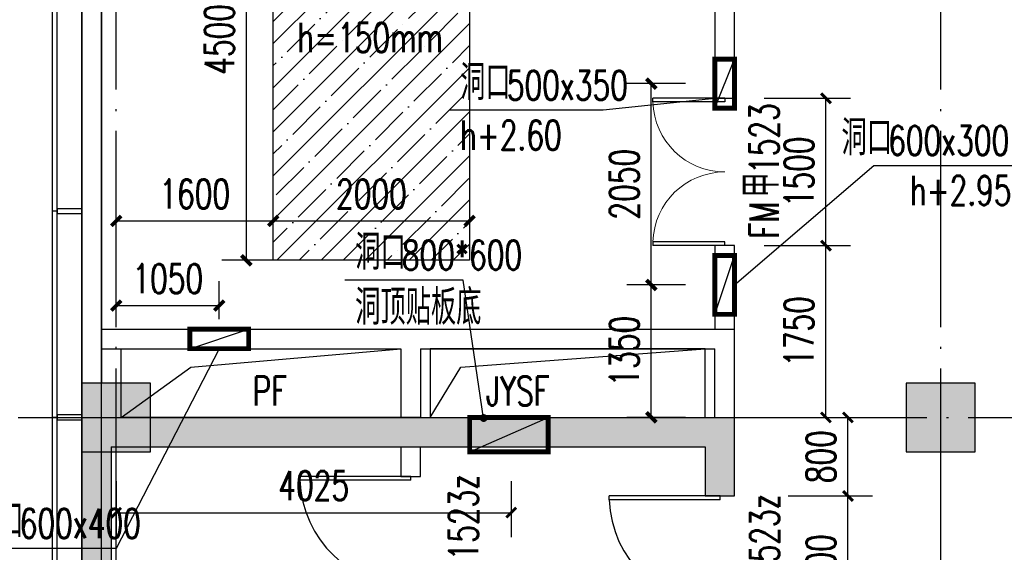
# Model space of a CAD drawing. Extents: x 797781 to 1255204, y 21234 to 1024248.
# Tile 595 of 656: x 895525 to 905556, y 674708 to 680131. Entities that reach past the tile are written whole.
import ezdxf

# ---------------------------------------------------------------- set-up
doc = ezdxf.new("R2010")
doc.units = 0
doc.header["$LTSCALE"] = 1000
doc.header["$MEASUREMENT"] = 0
doc.linetypes.add('230303生产综合楼-平面图_t8$0$DOTE', pattern=[2.42, 2, -0.2, 0.02, -0.2])
for name, color, linetype in [('230303生产综合楼-平面图_t8$0$3T_WOOD', 21, 'Continuous'), ('230303生产综合楼-平面图_t8$0$COLUMN', 40, 'Continuous'), ('230303生产综合楼-平面图_t8$0$CURTWALL', 4, 'Continuous'), ('230303生产综合楼-平面图_t8$0$DIM_LEAD', 3, 'Continuous'), ('230303生产综合楼-平面图_t8$0$DOOR_FIRE', 4, 'Continuous'), ('230303生产综合楼-平面图_t8$0$DOOR_FIRE_TEXT', 7, 'Continuous'), ('230303生产综合楼-平面图_t8$0$DOTE', 1, '230303生产综合楼-平面图_t8$0$DOTE'), ('230303生产综合楼-平面图_t8$0$PUB_DIM', 3, 'Continuous'), ('230303生产综合楼-平面图_t8$0$PUB_HATCH', 8, 'Continuous'), ('230303生产综合楼-平面图_t8$0$PUB_TEXT', 7, 'Continuous'), ('230303生产综合楼-平面图_t8$0$STAIR', 2, 'Continuous'), ('230303生产综合楼-平面图_t8$0$WALL', 40, 'Continuous'), ('230303生产综合楼-平面图_t8$0$条件', 7, 'Continuous'), ('230303生产综合楼-平面图_t8$0$板洞', 6, 'Continuous'), ('230303生产综合楼-平面图_t8$0$水管', 4, 'Continuous'), ('A-暖通提建筑洞口', 1, 'Continuous'), ('DIM_LEAD', 3, 'Continuous'), ('DUCT-新风设备标注', 3, 'Continuous'), ('PUB_DIM', 3, 'Continuous'), ('PUB_HATCH', 8, 'Continuous'), ('PUB_TEXT', 7, 'Continuous')]:
    doc.layers.add(name, color=color, linetype=linetype)
doc.styles.add('230303生产综合楼-平面图_t8$0$_TCH_DIM', font='SIMPLEX', dxfattribs={"bigfont": 'GBCBIG'})
doc.styles.add('230303生产综合楼-平面图_T8$0$_TCH_DIM_T3', font='SIMPLEX', dxfattribs={"width": 0.705882, "bigfont": 'GBCBIG'})
doc.styles.add('230303生产综合楼-平面图_t8$0$_TCH_WINDOW', font='SIMPLEX', dxfattribs={"height": 3.5, "bigfont": 'GBCBIG'})
doc.styles.add('_TCH_DIM', font='SIMPLEX', dxfattribs={"bigfont": 'GBCBIG'})
doc.styles.add('_TCH_DIM_T3', font='SIMPLEX', dxfattribs={"width": 0.705882, "bigfont": 'GBCBIG'})
doc.dimstyles.new('230303生产综合楼-平面图_T8$0$_TCH_ARCH&&100', dxfattribs={"dimtxt": 297.5, "dimasz": 100, "dimexe": 250, "dimexo": 300, "dimgap": 126.25, "dimtad": 1, "dimdec": 0, "dimzin": 0, "dimdsep": 46, "dimtxsty": '230303生产综合楼-平面图_T8$0$_TCH_DIM_T3', "dimblk": '230303生产综合楼-平面图_t8$0$_ArchTick', "dimcen": 0.09, "dimclrt": 7, "dimazin": 2, "dimtfac": 1, "dimtdec": 0, "dimtix": 1, "dimtmove": 2, "dimatfit": 3, "dimfxl": 1, "dimtolj": 1, "dimtzin": 0, "dimarcsym": 0})
doc.dimstyles.new('_TCH_ARCH&&100', dxfattribs={"dimtxt": 297.5, "dimasz": 100, "dimexe": 250, "dimexo": 300, "dimgap": 126.25, "dimtad": 1, "dimdec": 0, "dimzin": 0, "dimdsep": 46, "dimtxsty": '_TCH_DIM_T3', "dimblk": 'ARCHTICK', "dimcen": 0.09, "dimclrt": 7, "dimazin": 2, "dimtfac": 1, "dimtdec": 0, "dimtix": 1, "dimtmove": 2, "dimatfit": 3, "dimfxl": 1, "dimtolj": 1, "dimtzin": 0, "dimarcsym": 0})

# ---------------------------------------------------------------- blocks, each defined once
blk = doc.blocks.new('_ArchTick')
at = {"color": 0, "linetype": 'ByBlock', "const_width": 0.4}
blk.add_lwpolyline([(-0.5, -0.5), (0.5, 0.5)], dxfattribs=at)
blk = doc.blocks.new('*D6589')
at = {"layer": 'Defpoints', "color": 0, "transparency": 16777216}
for p in [(659159, 570018), (658109, 569580), (659159, 569580)]:
    blk.add_point(p, dxfattribs=at)
at = {"layer": 'PUB_DIM', "color": 0, "lineweight": -2, "transparency": 16777216}
for p, q in [((658109, 569880), (658109, 570268)), ((659159, 569880), (659159, 570268)), ((658109, 570018), (659159, 570018))]:
    blk.add_line(p, q, dxfattribs=at)
at = {"layer": 'PUB_DIM', "color": 0, "lineweight": -2, "transparency": 16777216, "xscale": 100, "yscale": 100, "zscale": 100, "rotation": 180}
blk.add_blockref('_ArchTick', (658109, 570018), dxfattribs=at)
at = {"layer": 'PUB_DIM', "color": 0, "lineweight": -2, "transparency": 16777216, "xscale": 100, "yscale": 100, "zscale": 100}
blk.add_blockref('_ArchTick', (659159, 570018), dxfattribs=at)
at = {"layer": 'PUB_DIM', "color": 7, "transparency": 16777216, "insert": (658634, 570293), "char_height": 297.5, "attachment_point": 5, "style": '_TCH_DIM_T3'}
blk.add_mtext('\\A1;1050', dxfattribs=at)
blk = doc.blocks.new('*D6592')
at = {"layer": 'Defpoints', "color": 0, "transparency": 16777216}
for p in [(663561, 570229), (664209, 570229), (664209, 568880)]:
    blk.add_point(p, dxfattribs=at)
at = {"layer": 'PUB_DIM', "color": 0, "lineweight": -2, "transparency": 16777216}
for p, q in [((663909, 570229), (663311, 570229)), ((663561, 568880), (663561, 570229)), ((663909, 568880), (663311, 568880))]:
    blk.add_line(p, q, dxfattribs=at)
at = {"layer": 'PUB_DIM', "color": 0, "lineweight": -2, "transparency": 16777216, "xscale": 100, "yscale": 100, "zscale": 100}
for p, rotation in [((663561, 570229), 90), ((663561, 568880), 270)]:
    blk.add_blockref('_ArchTick', p, dxfattribs=dict(at, rotation=rotation))
at = {"layer": 'PUB_DIM', "color": 7, "transparency": 16777216, "insert": (663286, 569554), "char_height": 297.5, "attachment_point": 5, "rotation": 90, "style": '_TCH_DIM_T3'}
blk.add_mtext('\\A1;1350', dxfattribs=at)
blk = doc.blocks.new('*D6593')
at = {"layer": 'Defpoints', "color": 0, "transparency": 16777216}
for p in [(663561, 572279), (664209, 572279), (664209, 570229)]:
    blk.add_point(p, dxfattribs=at)
at = {"layer": 'PUB_DIM', "color": 0, "lineweight": -2, "transparency": 16777216}
for p, q in [((663909, 572279), (663311, 572279)), ((663561, 570229), (663561, 572279)), ((663909, 570229), (663311, 570229))]:
    blk.add_line(p, q, dxfattribs=at)
at = {"layer": 'PUB_DIM', "color": 0, "lineweight": -2, "transparency": 16777216, "xscale": 100, "yscale": 100, "zscale": 100}
for p, rotation in [((663561, 572279), 90), ((663561, 570229), 270)]:
    blk.add_blockref('_ArchTick', p, dxfattribs=dict(at, rotation=rotation))
at = {"layer": 'PUB_DIM', "color": 7, "transparency": 16777216, "insert": (663286, 571254), "char_height": 297.5, "attachment_point": 5, "rotation": 90, "style": '_TCH_DIM_T3'}
blk.add_mtext('\\A1;2050', dxfattribs=at)
blk = doc.blocks.new('230303生产综合楼-平面图_t8$0$6WLGJ')
at = {"layer": '230303生产综合楼-平面图_t8$0$3T_WOOD'}
for points in [[(1012941, 380487), (1012891, 380487)], [(1012941, 378387), (1012891, 378387)], [(1012941, 378387), (1012891, 378387)]]:
    blk.add_lwpolyline(points, dxfattribs=at)
for points in [[(1012941, 380512), (1012941, 380462), (1013191, 380462), (1013191, 380512)], [(1012941, 378412), (1012941, 378362), (1013191, 378362), (1013191, 378412)]]:
    blk.add_lwpolyline(points, close=True, dxfattribs=at)
blk = doc.blocks.new('230303生产综合楼-平面图_t8$0$$DorLib2D$00000225')
at = {"color": 0}
for p, q in [((0.475, -0.0014), (0.475, 0.7521)), ((0.475, 0.7521), (0.5, 0.7521)), ((0.5, -0.0014), (0.5, 0.7521)), ((-0.5, 0), (-0.5, 0.252)), ((-0.475, 0.252), (-0.5, 0.252)), ((-0.475, 0), (-0.475, 0.252)), ((-0.475, 0), (-0.5, 0)), ((0.475, -0.0014), (0.5, -0.0014))]:
    blk.add_line(p, q, dxfattribs=at)
for centre, radius, start, end in [((0.5046, -0.0019), 0.7546, 92.24927, 179.72377), ((-0.5008, 0.0026), 0.2508, 359.78987, 84.09744)]:
    blk.add_arc(centre, radius, start, end, dxfattribs=at)
blk = doc.blocks.new('230303生产综合楼-平面图_t8$0$_ArchTick')
at = {"color": 0, "linetype": 'ByBlock', "const_width": 0.3}
blk.add_lwpolyline([(-0.5, -0.5), (0.5, 0.5)], dxfattribs=at)
blk = doc.blocks.new('*D6264')
at = {"layer": '230303生产综合楼-平面图_t8$0$PUB_DIM', "color": 0, "lineweight": -2, "transparency": 16777216}
for p, q in [((729893, 280068), (730754, 280068)), ((730504, 278568), (730504, 280068)), ((729893, 278568), (730754, 278568))]:
    blk.add_line(p, q, dxfattribs=at)
at = {"layer": 'Defpoints', "color": 0, "transparency": 16777216}
for p in [(729593, 280068), (730504, 280068), (729593, 278568)]:
    blk.add_point(p, dxfattribs=at)
at = {"layer": '230303生产综合楼-平面图_t8$0$PUB_DIM', "color": 0, "lineweight": -2, "transparency": 16777216, "xscale": 100, "yscale": 100, "zscale": 100}
for p, rotation in [((730504, 280068), 90), ((730504, 278568), 270)]:
    blk.add_blockref('230303生产综合楼-平面图_t8$0$_ArchTick', p, dxfattribs=dict(at, rotation=rotation))
at = {"layer": '230303生产综合楼-平面图_t8$0$PUB_DIM', "color": 7, "transparency": 16777216, "insert": (730229, 279318), "char_height": 297.5, "attachment_point": 5, "rotation": 90, "style": '230303生产综合楼-平面图_T8$0$_TCH_DIM_T3'}
blk.add_mtext('\\A1;1500', dxfattribs=at)
blk = doc.blocks.new('*D6265')
at = {"layer": '230303生产综合楼-平面图_t8$0$PUB_DIM', "color": 0, "lineweight": -2, "transparency": 16777216}
for p, q in [((729893, 280868), (730754, 280868)), ((730504, 280068), (730504, 280868)), ((729893, 280068), (730754, 280068))]:
    blk.add_line(p, q, dxfattribs=at)
at = {"layer": 'Defpoints', "color": 0, "transparency": 16777216}
for p in [(729593, 280868), (730504, 280868), (729593, 280068)]:
    blk.add_point(p, dxfattribs=at)
at = {"layer": '230303生产综合楼-平面图_t8$0$PUB_DIM', "color": 0, "lineweight": -2, "transparency": 16777216, "xscale": 100, "yscale": 100, "zscale": 100}
for p, rotation in [((730504, 280868), 90), ((730504, 280068), 270)]:
    blk.add_blockref('230303生产综合楼-平面图_t8$0$_ArchTick', p, dxfattribs=dict(at, rotation=rotation))
at = {"layer": '230303生产综合楼-平面图_t8$0$PUB_DIM', "color": 7, "transparency": 16777216, "insert": (730229, 280468), "char_height": 297.5, "attachment_point": 5, "rotation": 90, "style": '230303生产综合楼-平面图_T8$0$_TCH_DIM_T3'}
blk.add_mtext('\\A1;800', dxfattribs=at)
blk = doc.blocks.new('*D6268')
at = {"layer": '230303生产综合楼-平面图_t8$0$PUB_DIM', "color": 0, "lineweight": -2, "transparency": 16777216}
for p, q in [((723048, 280218), (723048, 279648)), ((727073, 280218), (727073, 279648)), ((723048, 279898), (727073, 279898))]:
    blk.add_line(p, q, dxfattribs=at)
at = {"layer": 'Defpoints', "color": 0, "transparency": 16777216}
for p in [(723048, 280518), (727073, 280518), (727073, 279898)]:
    blk.add_point(p, dxfattribs=at)
at = {"layer": '230303生产综合楼-平面图_t8$0$PUB_DIM', "color": 0, "lineweight": -2, "transparency": 16777216, "xscale": 100, "yscale": 100, "zscale": 100}
for p, rotation in [((723048, 279898), 179.9996563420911), ((727073, 279898), 359.9996563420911)]:
    blk.add_blockref('230303生产综合楼-平面图_t8$0$_ArchTick', p, dxfattribs=dict(at, rotation=rotation))
at = {"layer": '230303生产综合楼-平面图_t8$0$PUB_DIM', "color": 7, "transparency": 16777216, "insert": (725061, 280173), "char_height": 297.5, "attachment_point": 5, "rotation": 359.9997, "style": '230303生产综合楼-平面图_T8$0$_TCH_DIM_T3'}
blk.add_mtext('\\A1;4025', dxfattribs=at)
blk = doc.blocks.new('*D2980')
at = {"layer": 'Defpoints', "color": 0, "transparency": 16777216}
for p in [(897835, 682181), (898667, 682181), (898667, 677681)]:
    blk.add_point(p, dxfattribs=at)
at = {"layer": 'PUB_DIM', "color": 0, "lineweight": -2, "transparency": 16777216}
for p, q in [((898367, 682181), (897585, 682181)), ((897835, 677681), (897835, 682181)), ((898367, 677681), (897585, 677681))]:
    blk.add_line(p, q, dxfattribs=at)
at = {"layer": 'PUB_DIM', "color": 0, "lineweight": -2, "transparency": 16777216, "xscale": 100, "yscale": 100, "zscale": 100}
for p, rotation in [((897835, 682181), 90), ((897835, 677681), 270)]:
    blk.add_blockref('_ArchTick', p, dxfattribs=dict(at, rotation=rotation))
at = {"layer": 'PUB_DIM', "color": 7, "transparency": 16777216, "insert": (897560, 679931), "char_height": 297.5, "attachment_point": 5, "rotation": 90, "style": '_TCH_DIM_T3'}
blk.add_mtext('\\A1;4500', dxfattribs=at)
blk = doc.blocks.new('*D2982')
at = {"layer": 'Defpoints', "color": 0, "transparency": 16777216}
for p in [(896508, 678099), (898108, 678099), (898108, 678082)]:
    blk.add_point(p, dxfattribs=at)
at = {"layer": 'PUB_DIM', "color": 0, "lineweight": -2, "transparency": 16777216}
for p, q in [((896508, 678082), (898108, 678082)), ((896508, 677799), (896508, 677832)), ((898108, 677799), (898108, 677832))]:
    blk.add_line(p, q, dxfattribs=at)
at = {"layer": 'PUB_DIM', "color": 0, "lineweight": -2, "transparency": 16777216, "xscale": 100, "yscale": 100, "zscale": 100, "rotation": 180}
blk.add_blockref('_ArchTick', (896508, 678082), dxfattribs=at)
at = {"layer": 'PUB_DIM', "color": 0, "lineweight": -2, "transparency": 16777216, "xscale": 100, "yscale": 100, "zscale": 100}
blk.add_blockref('_ArchTick', (898108, 678082), dxfattribs=at)
at = {"layer": 'PUB_DIM', "color": 7, "transparency": 16777216, "insert": (897308, 678357), "char_height": 297.5, "attachment_point": 5, "style": '_TCH_DIM_T3'}
blk.add_mtext('\\A1;1600', dxfattribs=at)
blk = doc.blocks.new('*D2983')
at = {"layer": 'Defpoints', "color": 0, "transparency": 16777216}
for p in [(898108, 678099), (900108, 678099), (900108, 678082)]:
    blk.add_point(p, dxfattribs=at)
at = {"layer": 'PUB_DIM', "color": 0, "lineweight": -2, "transparency": 16777216}
for p, q in [((898108, 678082), (900108, 678082)), ((898108, 677799), (898108, 677832)), ((900108, 677799), (900108, 677832))]:
    blk.add_line(p, q, dxfattribs=at)
at = {"layer": 'PUB_DIM', "color": 0, "lineweight": -2, "transparency": 16777216, "xscale": 100, "yscale": 100, "zscale": 100, "rotation": 180}
blk.add_blockref('_ArchTick', (898108, 678082), dxfattribs=at)
at = {"layer": 'PUB_DIM', "color": 0, "lineweight": -2, "transparency": 16777216, "xscale": 100, "yscale": 100, "zscale": 100}
blk.add_blockref('_ArchTick', (900108, 678082), dxfattribs=at)
at = {"layer": 'PUB_DIM', "color": 7, "transparency": 16777216, "insert": (899108, 678357), "char_height": 297.5, "attachment_point": 5, "style": '_TCH_DIM_T3'}
blk.add_mtext('\\A1;2000', dxfattribs=at)
blk = doc.blocks.new('*D4936')
at = {"layer": '230303生产综合楼-平面图_t8$0$PUB_DIM', "color": 0, "lineweight": -2, "transparency": 16777216}
for p, q in [((903108, 679331), (903989, 679331)), ((903739, 677831), (903739, 679331)), ((903108, 677831), (903989, 677831))]:
    blk.add_line(p, q, dxfattribs=at)
at = {"layer": 'Defpoints', "color": 0, "transparency": 16777216}
for p in [(902808, 679331), (903739, 679331), (902808, 677831)]:
    blk.add_point(p, dxfattribs=at)
at = {"layer": '230303生产综合楼-平面图_t8$0$PUB_DIM', "color": 0, "lineweight": -2, "transparency": 16777216, "xscale": 100, "yscale": 100, "zscale": 100}
for p, rotation in [((903739, 679331), 90), ((903739, 677831), 270)]:
    blk.add_blockref('230303生产综合楼-平面图_t8$0$_ArchTick', p, dxfattribs=dict(at, rotation=rotation))
at = {"layer": '230303生产综合楼-平面图_t8$0$PUB_DIM', "color": 7, "transparency": 16777216, "insert": (903464, 678581), "char_height": 297.5, "attachment_point": 5, "rotation": 90, "style": '230303生产综合楼-平面图_T8$0$_TCH_DIM_T3'}
blk.add_mtext('\\A1;1500', dxfattribs=at)
blk = doc.blocks.new('*D4937')
at = {"layer": '230303生产综合楼-平面图_t8$0$PUB_DIM', "color": 0, "lineweight": -2, "transparency": 16777216}
for p, q in [((903108, 677831), (903989, 677831)), ((903739, 676081), (903739, 677831)), ((903108, 676081), (903989, 676081))]:
    blk.add_line(p, q, dxfattribs=at)
at = {"layer": 'Defpoints', "color": 0, "transparency": 16777216}
for p in [(902808, 677831), (903739, 677831), (902808, 676081)]:
    blk.add_point(p, dxfattribs=at)
at = {"layer": '230303生产综合楼-平面图_t8$0$PUB_DIM', "color": 0, "lineweight": -2, "transparency": 16777216, "xscale": 100, "yscale": 100, "zscale": 100}
for p, rotation in [((903739, 677831), 90), ((903739, 676081), 270)]:
    blk.add_blockref('230303生产综合楼-平面图_t8$0$_ArchTick', p, dxfattribs=dict(at, rotation=rotation))
at = {"layer": '230303生产综合楼-平面图_t8$0$PUB_DIM', "color": 7, "transparency": 16777216, "insert": (903464, 676956), "char_height": 297.5, "attachment_point": 5, "rotation": 90, "style": '230303生产综合楼-平面图_T8$0$_TCH_DIM_T3'}
blk.add_mtext('\\A1;1750', dxfattribs=at)
blk = doc.blocks.new('230303生产综合楼-平面图_t8$0$$DorLib2D$00000002')
for p, q in [((-0.5, 0), (-0.5, 0.4875)), ((-0.475, 0.4875), (-0.5, 0.4875)), ((-0.475, 0), (-0.475, 0.4875)), ((0.475, 0), (0.475, 0.4875)), ((0.475, 0.4875), (0.5, 0.4875)), ((0.5, 0), (0.5, 0.4875)), ((-0.5, 0), (-0.475, 0)), ((0.5, 0), (0.475, 0))]:
    blk.add_line(p, q)
at = {"lineweight": 13}
for centre, start, end in [((-0.4875, 0), 0, 88.53072), ((0.4875, 0), 91.46928, 180)]:
    blk.add_arc(centre, 0.4875, start, end, dxfattribs=at)
blk = doc.blocks.new('_FZH')
blk.add_lwpolyline([(-0.5, -0.5), (0.5, -0.5), (0.5, 0.5), (-0.5, 0.5)], close=True)
at = {"layer": 'PUB_HATCH'}
blk.add_solid([(-0.5, -0.5), (0.5, -0.5), (-0.5, 0.5), (0.5, 0.5)], dxfattribs=at)
blk = doc.blocks.new('6-9FND69')
at = {"layer": 'A-暖通提建筑洞口', "const_width": 50}
for points in [[(664409, 572528.7), (664409, 572028.7), (664209, 572028.7), (664209, 572528.7)], [(664409, 570529.2), (664409, 569929.2), (664209, 569929.2), (664209, 570529.2)], [(658858.6, 569779.7), (659458.6, 569779.7), (659458.6, 569579.7), (658858.6, 569579.7)]]:
    blk.add_lwpolyline(points, close=True, dxfattribs=at)
at = {"layer": 'A-暖通提建筑洞口'}
for points in [[(664209, 572028.7), (664409, 572528.7)], [(664209, 569929.2), (664409, 570529.2)], [(658858.6, 569579.7), (659458.6, 569779.7)]]:
    blk.add_lwpolyline(points, dxfattribs=at)
at = {"layer": 'DIM_LEAD'}
for p, q in [((664209, 572127.4), (663071.2, 572007.4)), ((663071.2, 572007.4), (661507.8, 572007.4)), ((664409, 570229.2), (665826.3, 571445.1)), ((664409, 570229.2), (665826.3, 571445.1)), ((665826.3, 571445.1), (667389.8, 571445.1)), ((659158.6, 569579.7), (658109, 567546)), ((658109, 567546), (656545.6, 567546))]:
    blk.add_line(p, q, dxfattribs=at)
at = {"layer": 'PUB_TEXT', "style": '_TCH_DIM'}
for p in [(661612.8, 572112.4), (665498.2, 571550.1), (656650.6, 567651)]:
    blk.add_text('洞口', height=357.45, dxfattribs=at).set_placement(p)
at = {"layer": 'PUB_TEXT', "style": '_TCH_DIM', "width": 0.705882}
for s, p in [('500x350', (662089.4, 572112.4)), ('h+2.60', (661612.8, 571604.9)), ('600x300', (665974.8, 571550.1)), ('h+2.95', (666194.8, 571042.6)), ('600x400', (657127.2, 567651))]:
    blk.add_text(s, height=297.5, dxfattribs=at).set_placement(p)
at = {"layer": 'PUB_DIM'}
for p1, p2, distance, picture, middle in [((664208.9944, 570229.1658), (664208.9944, 572278.7498), 647.5262, '*D6593', (663286.4682, 571253.9578)), ((658109, 569579.7), (659158.6, 569579.7), 438, '*D6589', (658633.8, 570292.7)), ((664208.9944, 568879.661), (664208.9944, 570229.1658), 647.5262, '*D6592', (663286.4682, 569554.4134))]:
    dim = blk.add_aligned_dim(p1=p1, p2=p2, distance=distance, dimstyle='_TCH_ARCH&&100', dxfattribs=at)
    dim.commit()
    dim.dimension.update_dxf_attribs({"geometry": picture, "text_midpoint": middle})
blk = doc.blocks.new('230303生产综合楼-平面图_t8$0$HXT-2')
at = {"layer": '230303生产综合楼-平面图_t8$0$PUB_HATCH'}
for points in [[(722698.3, 280867.9), (722998.3, 280567.9), (726048.3, 280567.9), (726048.3, 280867.9)], [(722998.3, 280567.9), (722698.3, 280867.9), (722698.3, 278767.9), (722998.3, 278767.9)], [(726048.3, 280867.9), (726048.3, 280567.9), (729048.3, 280567.9), (729348.3, 280867.9)], [(729048.3, 280567.9), (729048.3, 280067.9), (729348.3, 280067.9), (729348.3, 280867.9)]]:
    blk.add_hatch(color=256, dxfattribs=at).paths.add_polyline_path(points)
at = {"layer": '230303生产综合楼-平面图_t8$0$DIM_LEAD'}
for p, q in [((726583.3, 282267.1), (725378, 282267.1)), ((726792, 280862), (726583.3, 282267.1))]:
    blk.add_line(p, q, dxfattribs=at)
at = {"layer": '230303生产综合楼-平面图_t8$0$DIM_LEAD', "const_width": 40}
blk.add_lwpolyline([(726795, 280842.2, 1), (726789.1, 280881.7, 1)], format="xyb", close=True, dxfattribs=at)
at = {"layer": '230303生产综合楼-平面图_t8$0$STAIR'}
blk.add_line((723048.3, 272817.9), (723048.3, 280517.9), dxfattribs=at)
at = {"layer": '230303生产综合楼-平面图_t8$0$WALL'}
for p, q in [((722898.3, 281767.9), (726048.3, 281767.9)), ((722898.3, 281767.9), (722898.3, 281567.9)), ((726048.3, 281767.9), (729348.3, 281767.9)), ((729348.3, 280867.9), (729348.3, 281767.9)), ((722898.3, 281567.9), (725948.3, 281567.9)), ((725948.3, 281567.9), (725948.3, 280867.9)), ((726148.3, 281567.9), (726148.3, 280867.9)), ((726148.3, 281567.9), (729148.3, 281567.9)), ((729148.3, 280867.9), (729148.3, 281567.9)), ((722698.3, 280867.9), (726048.3, 280867.9)), ((722698.3, 280867.9), (722698.3, 278767.9)), ((726148.3, 280867.9), (725948.3, 280867.9)), ((726048.3, 280867.9), (729348.3, 280867.9)), ((729348.3, 280067.9), (729348.3, 280867.9)), ((722998.3, 280567.9), (726048.3, 280567.9)), ((722998.3, 280567.9), (722998.3, 278767.9)), ((725948.3, 280567.9), (725948.3, 280267.9)), ((726048.3, 280567.9), (729048.3, 280567.9)), ((726148.3, 280267.9), (726148.3, 280567.9)), ((729048.3, 280567.9), (729048.3, 280067.9)), ((725948.3, 280267.9), (726148.3, 280267.9)), ((729048.3, 280067.9), (729348.3, 280067.9))]:
    blk.add_line(p, q, dxfattribs=at)
at = {"layer": '230303生产综合楼-平面图_t8$0$条件', "color": 1, "const_width": 50, "elevation": 3050}
blk.add_lwpolyline([(726650, 280517.9), (726650, 280867.9), (727450, 280867.9), (727450, 280517.9), (726650, 280517.9)], dxfattribs=at)
at = {"layer": '230303生产综合楼-平面图_t8$0$条件', "color": 1, "elevation": 3050}
blk.add_lwpolyline([(726650, 280517.9), (727450, 280867.9)], dxfattribs=at)
at = {"layer": '230303生产综合楼-平面图_t8$0$板洞'}
for points in [[(723098.3, 280867.9), (723810.6, 281380.6), (725948.3, 281567.9)], [(726248.3, 280867.9), (726560.6, 281380.6), (729048.3, 281567.9)]]:
    blk.add_lwpolyline(points, dxfattribs=at)
for points in [[(723098.3, 281567.9), (725948.3, 281567.9), (725948.3, 280867.9), (723098.3, 280867.9)], [(726248.3, 280867.9), (729048.3, 280867.9), (729048.3, 281567.9), (726248.3, 281567.9)]]:
    blk.add_lwpolyline(points, close=True, dxfattribs=at)
at = {"layer": '230303生产综合楼-平面图_t8$0$DOOR_FIRE', "xscale": -1500, "yscale": -1500}
for p, zscale, rotation in [((726048.3, 279517.9), 200, 269.9999999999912), ((729198.3, 279317.9), 300, 270.0000000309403)]:
    blk.add_blockref('230303生产综合楼-平面图_t8$0$$DorLib2D$00000225', p, dxfattribs=dict(at, zscale=zscale, rotation=rotation))
at = {"layer": '230303生产综合楼-平面图_t8$0$DOOR_FIRE_TEXT', "style": '230303生产综合楼-平面图_t8$0$_TCH_WINDOW', "width": 0.705882}
for p in [(726735.8, 279412), (729803.2, 279212)]:
    blk.add_text('1523z', height=297.5, rotation=90, dxfattribs=at).set_placement(p)
at = {"layer": '230303生产综合楼-平面图_t8$0$DOOR_FIRE_TEXT', "style": '230303生产综合楼-平面图_t8$0$_TCH_WINDOW'}
blk.add_text('乙', height=357.4, rotation=90, dxfattribs=at).set_placement((726735.8, 279173.7))
at = {"layer": '230303生产综合楼-平面图_t8$0$PUB_TEXT', "style": '230303生产综合楼-平面图_t8$0$_TCH_DIM'}
for s, p in [('洞口', (725483, 282372.1)), ('洞顶贴板底', (725483, 281812.1))]:
    blk.add_text(s, height=357.45, dxfattribs=at).set_placement(p)
at = {"layer": '230303生产综合楼-平面图_t8$0$PUB_TEXT', "style": '230303生产综合楼-平面图_t8$0$_TCH_DIM', "width": 0.705882}
for s, p in [('800*600', (725959.6, 282372.1)), ('PF', (724439.8, 280988.9)), ('JYSF', (726816.6, 280988.9))]:
    blk.add_text(s, height=297.5, dxfattribs=at).set_placement(p)
at = {"layer": '230303生产综合楼-平面图_t8$0$PUB_DIM'}
for p1, p2, distance, picture, middle in [((729593.1, 280067.9), (729593.1, 280867.9), -911.3, '*D6265', (730229.4, 280467.9)), ((723048.3, 280517.9), (727073, 280517.9), -619.5, '*D6268', (725060.7, 280173.3)), ((729593.1, 278567.9), (729593.1, 280067.9), -911.3, '*D6264', (730229.4, 279317.9))]:
    dim = blk.add_aligned_dim(p1=p1, p2=p2, distance=distance, dimstyle='230303生产综合楼-平面图_T8$0$_TCH_ARCH&&100', dxfattribs=at)
    dim.commit()
    dim.dimension.update_dxf_attribs({"geometry": picture, "text_midpoint": middle})

msp = doc.modelspace()

# ---------------------------------------------------------------- hatches: boundary and pattern name
at = {"layer": 'PUB_HATCH'}
h = msp.add_hatch(dxfattribs=at)
h.set_pattern_fill('ANSI35', color=256, scale=100)
h.set_pattern_definition([(45, (0, 0), (-224.5064, 224.5064), []), (45, (224.5, 0), (-224.5064, 224.5064), [396.875, -79.375, 0, -79.375])])
h.paths.add_polyline_path([(898108, 682181.2), (900108, 682181.2), (900108, 677681.2), (898108, 677681.2)])

# ---------------------------------------------------------------- linework, layer by layer
at = {"layer": '230303生产综合楼-平面图_t8$0$CURTWALL'}
for points in [[(895858, 687781.1), (963708, 687781.1), (989558, 685101.2), (989558, 664381.1), (895858, 664381.1)], [(895908, 687731.1), (963705.4, 687731.1), (989508, 685056.1), (989508, 664431.1), (895908, 664431.1)], [(896158, 687481.1), (963692.5, 687481.1), (989258, 684830.7), (989258, 664681.1), (896158, 664681.1)]]:
    msp.add_lwpolyline(points, close=True, dxfattribs=at)
at = {"layer": '230303生产综合楼-平面图_t8$0$DOTE'}
for p, q in [((896508, 662481.1), (896508, 690481.1)), ((904908, 662481.1), (904908, 690481.1)), ((895508, 676081.1), (989908, 676081.1))]:
    msp.add_line(p, q, dxfattribs=at)
at = {"layer": '230303生产综合楼-平面图_t8$0$PUB_HATCH', "color": 8}
msp.add_lwpolyline([(896358, 673981.1), (896358, 687281.1), (963682.2, 687281.1), (989058, 684650.4), (989058, 673981.1)], dxfattribs=at)
at = {"layer": '230303生产综合楼-平面图_t8$0$WALL'}
for p, q in [((896158, 684131.1), (896158, 676431.1)), ((896358, 684131.1), (896358, 676431.1)), ((902808, 679331.1), (902808, 681381.1)), ((902608, 681281.1), (902608, 679331.1)), ((902608, 679331.1), (902808, 679331.1)), ((902808, 677831.1), (902608, 677831.1)), ((902608, 677831.1), (902608, 676981.1)), ((902808, 676981.1), (902808, 677831.1)), ((902608, 676981.1), (902808, 676981.1)), ((896508, 676081.1), (896508, 676081.1)), ((896508, 675906.1), (896508, 675906.1)), ((896508, 675731.1), (896508, 675731.1))]:
    msp.add_line(p, q, dxfattribs=at)
at = {"layer": 'DUCT-新风设备标注'}
msp.add_lwpolyline([(898108, 682181.2), (900108, 682181.2), (900108, 677681.2), (898108, 677681.2)], close=True, dxfattribs=at)

# ---------------------------------------------------------------- block references
for name, p in [('230303生产综合楼-平面图_t8$0$6WLGJ', (-117033.3, 297694.3)), ('6-9FND69', (238399, 107201.5))]:
    msp.add_blockref(name, p)
at = {"layer": '230303生产综合楼-平面图_t8$0$COLUMN', "xscale": 700, "yscale": 700, "zscale": 700}
for p in [(896508, 676081.1), (904908, 676081.1)]:
    msp.add_blockref('_FZH', p, dxfattribs=at)
at = {"layer": '230303生产综合楼-平面图_t8$0$DOOR_FIRE', "xscale": 1500, "yscale": 1500, "zscale": 200, "rotation": 89.9999999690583}
msp.add_blockref('230303生产综合楼-平面图_t8$0$$DorLib2D$00000002', (902708, 678581.1), dxfattribs=at)
at = {"layer": '230303生产综合楼-平面图_t8$0$水管'}
msp.add_blockref('230303生产综合楼-平面图_t8$0$HXT-2', (173459.7, 395213.2), dxfattribs=at)

# ---------------------------------------------------------------- texts
at = {"layer": '230303生产综合楼-平面图_t8$0$DOOR_FIRE_TEXT', "style": '230303生产综合楼-平面图_t8$0$_TCH_WINDOW', "width": 0.705882}
for s, p in [('1523', (903258, 678560.3)), ('FM', (903258, 677902))]:
    msp.add_text(s, height=297.5, rotation=90, dxfattribs=at).set_placement(p)
at = {"layer": '230303生产综合楼-平面图_t8$0$DOOR_FIRE_TEXT', "style": '230303生产综合楼-平面图_t8$0$_TCH_WINDOW'}
msp.add_text('甲', height=357.4, rotation=90, dxfattribs=at).set_placement((903258, 678322))
at = {"layer": '230303生产综合楼-平面图_t8$0$PUB_TEXT', "style": '230303生产综合楼-平面图_t8$0$_TCH_DIM', "width": 0.705882}
msp.add_text('h=150mm', height=297.5, dxfattribs=at).set_placement((898354.3, 679801.2))

# ---------------------------------------------------------------- dimensions: what is measured, and where the dimension line sits
at = {"layer": '230303生产综合楼-平面图_t8$0$PUB_DIM'}
for p1, p2, picture, middle in [((902808, 677831.1), (902808, 679331.1), '*D4936', (903464.4, 678581.1)), ((902808, 676081.1), (902808, 677831.1), '*D4937', (903464.4, 676956.1))]:
    dim = msp.add_aligned_dim(p1=p1, p2=p2, distance=-931.4, dimstyle='230303生产综合楼-平面图_T8$0$_TCH_ARCH&&100', dxfattribs=at)
    dim.commit()
    dim.dimension.update_dxf_attribs({"geometry": picture, "text_midpoint": middle})
at = {"layer": 'PUB_DIM'}
for p1, p2, distance, picture, middle in [((898666.8, 677681.2), (898666.8, 682181.2), 832.1, '*D2980', (897559.7, 679931.2)), ((896508, 678098.9), (898108, 678098.9), -17.2, '*D2982', (897308, 678356.7)), ((898108, 678098.9), (900108, 678098.9), -17.2, '*D2983', (899108, 678356.7))]:
    dim = msp.add_aligned_dim(p1=p1, p2=p2, distance=distance, dimstyle='_TCH_ARCH&&100', dxfattribs=at)
    dim.commit()
    dim.dimension.update_dxf_attribs({"geometry": picture, "text_midpoint": middle})

doc.saveas('drawing.dxf')
